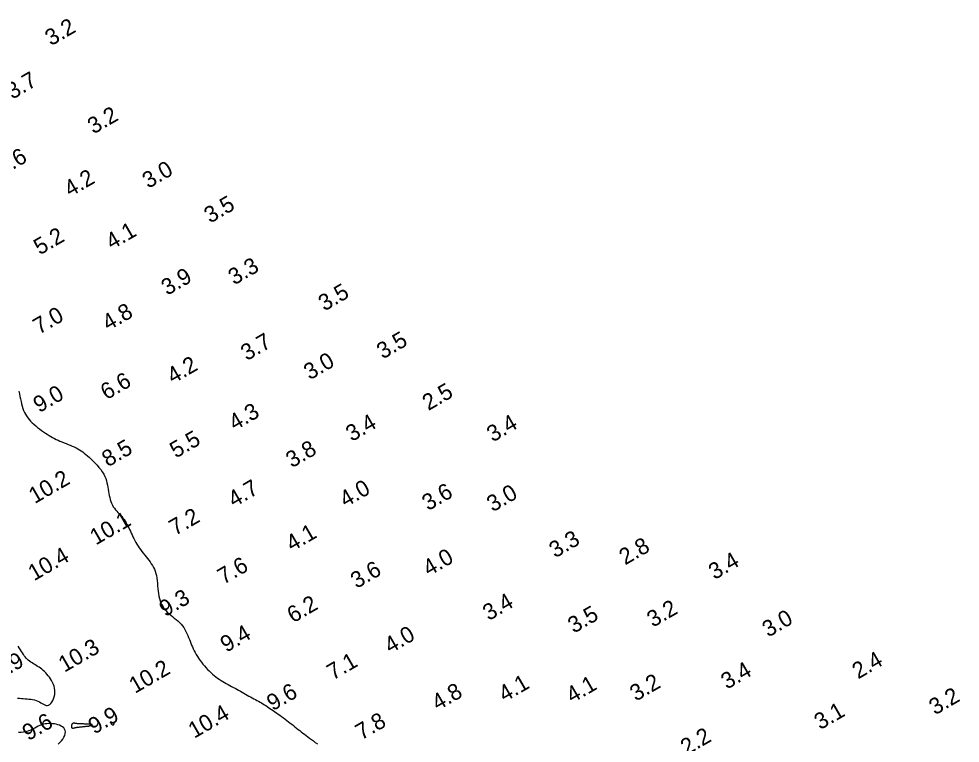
# Model space of a CAD drawing. Extents: x 3024098 to 3056816, y 418252 to 509144.
# Drawn here: x 3030218.5 to 3030508.5, y 418590.7 to 418813.8 of the extents above; entities that cross this region are included whole.
import ezdxf

# ---------------------------------------------------------------- set-up
doc = ezdxf.new("R2010")
doc.units = 0
doc.layers.add('V-CHAN-CONT-EL10', color=7, linetype='Continuous')
doc.layers.add('V-TOPO-SOUN-0911', color=7, linetype='Continuous')

msp = doc.modelspace()

# ---------------------------------------------------------------- linework, layer by layer
at = {"layer": 'V-CHAN-CONT-EL10'}
for points in [[(3030218.48, 418699.11), (3030218.67, 418698.33), (3030218.84, 418697.54), (3030219.01, 418696.75), (3030219.18, 418695.98), (3030219.35, 418695.23), (3030219.54, 418694.52), (3030219.75, 418693.84), (3030219.98, 418693.21), (3030220.25, 418692.61), (3030220.54, 418692.04), (3030220.87, 418691.49), (3030221.24, 418690.96), (3030221.65, 418690.44), (3030222.1, 418689.94), (3030222.6, 418689.43), (3030223.14, 418688.93), (3030223.7, 418688.45), (3030224.29, 418687.97), (3030224.9, 418687.51), (3030225.5, 418687.06), (3030226.11, 418686.64), (3030226.7, 418686.23), (3030227.27, 418685.86), (3030227.83, 418685.5), (3030228.38, 418685.17), (3030228.92, 418684.86), (3030229.46, 418684.56), (3030230.02, 418684.28), (3030230.59, 418684), (3030231.18, 418683.74), (3030231.79, 418683.48), (3030232.42, 418683.23), (3030233.06, 418682.99), (3030233.71, 418682.74), (3030234.35, 418682.49), (3030234.97, 418682.23), (3030235.58, 418681.97), (3030236.15, 418681.7), (3030236.7, 418681.41), (3030237.21, 418681.11), (3030237.71, 418680.79), (3030238.19, 418680.44), (3030238.68, 418680.06), (3030239.18, 418679.65), (3030239.69, 418679.19), (3030240.24, 418678.7), (3030240.81, 418678.16), (3030241.41, 418677.57), (3030242.02, 418676.95), (3030242.62, 418676.31), (3030243.19, 418675.64), (3030243.73, 418674.96), (3030244.22, 418674.27), (3030244.65, 418673.58), (3030244.99, 418672.9), (3030245.27, 418672.23), (3030245.48, 418671.55), (3030245.65, 418670.89), (3030245.79, 418670.23), (3030245.9, 418669.57), (3030246.01, 418668.92), (3030246.11, 418668.28), (3030246.22, 418667.63), (3030246.35, 418667), (3030246.49, 418666.38), (3030246.65, 418665.77), (3030246.85, 418665.18), (3030247.07, 418664.61), (3030247.32, 418664.07), (3030247.6, 418663.55), (3030247.93, 418663.07), (3030248.28, 418662.61), (3030248.66, 418662.18), (3030249.05, 418661.75), (3030249.44, 418661.34), (3030249.84, 418660.92), (3030250.22, 418660.49), (3030250.58, 418660.05), (3030250.92, 418659.6), (3030251.24, 418659.12), (3030251.54, 418658.63), (3030251.82, 418658.12), (3030252.09, 418657.6), (3030252.35, 418657.07), (3030252.6, 418656.53), (3030252.86, 418655.97), (3030253.12, 418655.42), (3030253.38, 418654.85), (3030253.65, 418654.29), (3030253.93, 418653.72), (3030254.23, 418653.15), (3030254.54, 418652.58), (3030254.87, 418652.01), (3030255.23, 418651.45), (3030255.61, 418650.88), (3030256.01, 418650.33), (3030256.42, 418649.78), (3030256.85, 418649.23), (3030257.28, 418648.68), (3030257.7, 418648.14), (3030258.13, 418647.6), (3030258.54, 418647.06), (3030258.93, 418646.53), (3030259.31, 418645.98), (3030259.65, 418645.43), (3030259.98, 418644.87), (3030260.27, 418644.28), (3030260.52, 418643.66), (3030260.74, 418643.01), (3030260.91, 418642.32), (3030261.04, 418641.59), (3030261.13, 418640.82), (3030261.2, 418640.02), (3030261.26, 418639.21), (3030261.32, 418638.4), (3030261.39, 418637.59), (3030261.49, 418636.79), (3030261.61, 418636.03), (3030261.79, 418635.3), (3030262, 418634.6), (3030262.27, 418633.94), (3030262.57, 418633.31), (3030262.92, 418632.72), (3030263.31, 418632.15), (3030263.75, 418631.62), (3030264.22, 418631.11), (3030264.73, 418630.63), (3030265.28, 418630.17), (3030265.84, 418629.73), (3030266.4, 418629.28), (3030266.96, 418628.84), (3030267.51, 418628.38), (3030268.02, 418627.91), (3030268.5, 418627.4), (3030268.94, 418626.87), (3030269.33, 418626.31), (3030269.68, 418625.73), (3030269.99, 418625.13), (3030270.28, 418624.52), (3030270.55, 418623.91), (3030270.8, 418623.29), (3030271.04, 418622.69), (3030271.27, 418622.1), (3030271.5, 418621.51), (3030271.74, 418620.93), (3030271.98, 418620.36), (3030272.24, 418619.79), (3030272.52, 418619.22), (3030272.82, 418618.65), (3030273.14, 418618.06), (3030273.5, 418617.47), (3030273.88, 418616.88), (3030274.29, 418616.28), (3030274.73, 418615.69), (3030275.18, 418615.11), (3030275.65, 418614.54), (3030276.13, 418613.99), (3030276.62, 418613.46), (3030277.12, 418612.96), (3030277.63, 418612.48), (3030278.14, 418612.02), (3030278.66, 418611.59), (3030279.18, 418611.18), (3030279.71, 418610.79), (3030280.25, 418610.42), (3030280.79, 418610.07), (3030281.33, 418609.73), (3030281.87, 418609.41), (3030282.42, 418609.1), (3030282.97, 418608.8), (3030283.51, 418608.51), (3030284.06, 418608.21), (3030284.6, 418607.92), (3030285.14, 418607.63), (3030285.68, 418607.33), (3030286.21, 418607.03), (3030286.74, 418606.73), (3030287.27, 418606.42), (3030287.79, 418606.12), (3030288.31, 418605.83), (3030288.83, 418605.53), (3030289.34, 418605.25), (3030289.86, 418604.97), (3030290.37, 418604.7), (3030290.87, 418604.43), (3030291.37, 418604.17), (3030291.86, 418603.91), (3030292.35, 418603.65), (3030292.81, 418603.39), (3030293.27, 418603.12), (3030293.71, 418602.85), (3030294.14, 418602.58), (3030294.57, 418602.3), (3030295, 418602.02), (3030295.43, 418601.72), (3030295.87, 418601.41), (3030296.33, 418601.1), (3030296.81, 418600.76), (3030297.31, 418600.42), (3030297.83, 418600.06), (3030298.36, 418599.69), (3030298.91, 418599.31), (3030299.46, 418598.92), (3030300.01, 418598.53), (3030300.55, 418598.13), (3030301.08, 418597.73), (3030301.6, 418597.34), (3030302.11, 418596.94), (3030302.6, 418596.55), (3030303.09, 418596.16), (3030303.57, 418595.77), (3030304.05, 418595.38), (3030304.53, 418594.99), (3030305.01, 418594.61), (3030305.49, 418594.24), (3030305.99, 418593.86), (3030306.49, 418593.48), (3030307, 418593.1), (3030307.53, 418592.7), (3030308.08, 418592.3), (3030308.64, 418591.88), (3030309.23, 418591.44), (3030309.83, 418590.98), (3030310.46, 418590.5)], [(3030218.14, 418604.64), (3030218.71, 418604.59), (3030219.28, 418604.53), (3030219.86, 418604.48), (3030220.44, 418604.43), (3030221.02, 418604.38), (3030221.61, 418604.33), (3030222.19, 418604.26), (3030222.75, 418604.17), (3030223.31, 418604.05), (3030223.84, 418603.9), (3030224.35, 418603.7), (3030224.83, 418603.47), (3030225.29, 418603.2), (3030225.72, 418602.94), (3030226.13, 418602.7), (3030226.53, 418602.5), (3030226.91, 418602.37), (3030227.28, 418602.33), (3030227.65, 418602.4), (3030228.01, 418602.61), (3030228.36, 418602.93), (3030228.69, 418603.36), (3030228.98, 418603.86), (3030229.23, 418604.43), (3030229.43, 418605.05), (3030229.56, 418605.7), (3030229.62, 418606.35), (3030229.61, 418607), (3030229.52, 418607.63), (3030229.36, 418608.25), (3030229.15, 418608.85), (3030228.89, 418609.44), (3030228.59, 418610), (3030228.26, 418610.53), (3030227.91, 418611.04), (3030227.55, 418611.52), (3030227.18, 418611.97), (3030226.79, 418612.39), (3030226.4, 418612.78), (3030226, 418613.15), (3030225.58, 418613.49), (3030225.16, 418613.81), (3030224.73, 418614.11), (3030224.3, 418614.39), (3030223.86, 418614.66), (3030223.43, 418614.92), (3030223, 418615.17), (3030222.58, 418615.43), (3030222.17, 418615.69), (3030221.79, 418615.97), (3030221.43, 418616.26), (3030221.09, 418616.58), (3030220.78, 418616.92), (3030220.48, 418617.28), (3030220.19, 418617.67), (3030219.9, 418618.09), (3030219.61, 418618.54), (3030219.31, 418619.01), (3030218.99, 418619.52), (3030218.65, 418620.05), (3030218.3, 418620.61)], [(3030230.62, 418590.45), (3030231.15, 418590.9), (3030231.62, 418591.41), (3030232.04, 418591.96), (3030232.38, 418592.54), (3030232.64, 418593.13), (3030232.79, 418593.69), (3030232.84, 418594.22), (3030232.77, 418594.68), (3030232.6, 418595.09), (3030232.33, 418595.45), (3030231.98, 418595.76), (3030231.56, 418596.02), (3030231.08, 418596.24), (3030230.56, 418596.41), (3030230.02, 418596.55), (3030229.45, 418596.66), (3030228.88, 418596.74), (3030228.3, 418596.78), (3030227.72, 418596.78), (3030227.14, 418596.74), (3030226.58, 418596.66), (3030226.02, 418596.54), (3030225.49, 418596.37), (3030224.97, 418596.16), (3030224.48, 418595.92), (3030223.98, 418595.65), (3030223.48, 418595.38), (3030222.97, 418595.1), (3030222.43, 418594.83), (3030221.87, 418594.59), (3030221.26, 418594.38), (3030220.6, 418594.22), (3030219.91, 418594.1), (3030219.18, 418594.03), (3030218.44, 418594)]]:
    msp.add_lwpolyline(points, dxfattribs=at)
for points in [[(3030240.57, 418596.2), (3030240.68, 418596.23), (3030240.79, 418596.27), (3030240.89, 418596.31), (3030240.98, 418596.35), (3030241.04, 418596.39), (3030241.08, 418596.42), (3030241.09, 418596.46), (3030241.05, 418596.48), (3030240.98, 418596.51), (3030240.88, 418596.53), (3030240.76, 418596.54), (3030240.64, 418596.56), (3030240.5, 418596.57), (3030240.38, 418596.57), (3030240.26, 418596.58), (3030240.17, 418596.58), (3030240.08, 418596.58), (3030240.01, 418596.59), (3030239.93, 418596.59), (3030239.85, 418596.59), (3030239.75, 418596.59), (3030239.64, 418596.59), (3030239.49, 418596.59), (3030239.31, 418596.6), (3030239.11, 418596.61), (3030238.88, 418596.62), (3030238.63, 418596.63), (3030238.38, 418596.64), (3030238.12, 418596.65), (3030237.86, 418596.67), (3030237.62, 418596.68), (3030237.39, 418596.69), (3030237.17, 418596.7), (3030236.96, 418596.71), (3030236.77, 418596.73), (3030236.59, 418596.74), (3030236.41, 418596.76), (3030236.24, 418596.78), (3030236.07, 418596.8), (3030235.9, 418596.83), (3030235.74, 418596.85), (3030235.58, 418596.87), (3030235.44, 418596.87), (3030235.29, 418596.86), (3030235.17, 418596.83), (3030235.05, 418596.77), (3030234.94, 418596.68), (3030234.86, 418596.56), (3030234.79, 418596.41), (3030234.73, 418596.25), (3030234.7, 418596.07), (3030234.7, 418595.9), (3030234.72, 418595.74), (3030234.76, 418595.6), (3030234.83, 418595.5), (3030234.94, 418595.43), (3030235.07, 418595.39), (3030235.22, 418595.39), (3030235.38, 418595.4), (3030235.55, 418595.43), (3030235.73, 418595.48), (3030235.9, 418595.52), (3030236.06, 418595.56), (3030236.22, 418595.6), (3030236.36, 418595.62), (3030236.5, 418595.65), (3030236.64, 418595.66), (3030236.78, 418595.68), (3030236.94, 418595.69), (3030237.1, 418595.71), (3030237.29, 418595.72), (3030237.5, 418595.74), (3030237.73, 418595.77), (3030237.97, 418595.79), (3030238.21, 418595.82), (3030238.45, 418595.85), (3030238.69, 418595.88), (3030238.91, 418595.9), (3030239.11, 418595.92), (3030239.29, 418595.94), (3030239.44, 418595.95), (3030239.58, 418595.96), (3030239.69, 418595.97), (3030239.79, 418595.98), (3030239.87, 418595.99), (3030239.94, 418596), (3030240, 418596.01), (3030240.06, 418596.02), (3030240.1, 418596.03), (3030240.15, 418596.04), (3030240.2, 418596.06), (3030240.25, 418596.08), (3030240.31, 418596.1), (3030240.39, 418596.13), (3030240.47, 418596.16)], [(3030247.7, 418596.45), (3030247.73, 418596.48), (3030247.77, 418596.52), (3030247.8, 418596.55), (3030247.82, 418596.59), (3030247.84, 418596.63), (3030247.86, 418596.67), (3030247.87, 418596.71), (3030247.87, 418596.74), (3030247.87, 418596.78), (3030247.86, 418596.82), (3030247.84, 418596.85), (3030247.82, 418596.88), (3030247.79, 418596.91), (3030247.75, 418596.93), (3030247.7, 418596.95), (3030247.64, 418596.96), (3030247.57, 418596.98), (3030247.49, 418596.98), (3030247.41, 418596.99), (3030247.33, 418596.99), (3030247.25, 418596.99), (3030247.18, 418596.99), (3030247.11, 418596.99), (3030247.04, 418596.98), (3030246.99, 418596.98), (3030246.94, 418596.97), (3030246.9, 418596.96), (3030246.87, 418596.94), (3030246.85, 418596.92), (3030246.85, 418596.89), (3030246.85, 418596.85), (3030246.87, 418596.81), (3030246.9, 418596.76), (3030246.93, 418596.7), (3030246.98, 418596.64), (3030247.03, 418596.59), (3030247.09, 418596.54), (3030247.15, 418596.49), (3030247.21, 418596.45), (3030247.27, 418596.42), (3030247.33, 418596.4), (3030247.39, 418596.38), (3030247.45, 418596.38), (3030247.5, 418596.38), (3030247.56, 418596.39), (3030247.61, 418596.41), (3030247.65, 418596.43)]]:
    msp.add_lwpolyline(points, close=True, dxfattribs=at)

# ---------------------------------------------------------------- texts
at = {"layer": 'V-TOPO-SOUN-0911'}
for s, p in [('3.2', (3030228.41, 418805.33)), ('3.7', (3030216.5, 418788.86)), ('3.2', (3030241.5, 418778.16)), ('4.6', (3030213.41, 418765.37)), ('4.2', (3030234.28, 418758.84)), ('3.0', (3030258.38, 418761.4)), ('3.5', (3030277.41, 418750.7)), ('4.1', (3030247.12, 418742.58)), ('5.2', (3030224.93, 418740.93)), ('3.3', (3030284.84, 418731.67)), ('3.9', (3030264.2, 418728.46)), ('3.5', (3030312.61, 418723.64)), ('7.0', (3030224.72, 418716.48)), ('4.8', (3030246.02, 418717.6)), ('3.7', (3030288.71, 418708.35)), ('3.5', (3030330.59, 418708.87)), ('4.2', (3030265.97, 418701.26)), ('3.0', (3030308.11, 418702.44)), ('6.6', (3030245.5, 418696.31)), ('9.0', (3030224.78, 418692.34)), ('2.5', (3030344.64, 418692.99)), ('4.3', (3030285, 418686.86)), ('3.4', (3030321.06, 418683.45)), ('3.4', (3030364.49, 418683.31)), ('5.5', (3030266.85, 418678.36)), ('8.5', (3030245.92, 418675.64)), ('3.8', (3030302.59, 418675.37)), ('10.2 ', (3030223.39, 418664.34)), ('4.7', (3030284.77, 418663.24)), ('4.0', (3030319.14, 418663.23)), ('3.6', (3030344.55, 418662.16)), ('3.0', (3030364.48, 418661.79)), ('7.2', (3030266.63, 418654.51)), ('10.1 ', (3030242.23, 418651.6)), ('4.1', (3030302.63, 418649.64)), ('3.3', (3030383.69, 418647.62)), ('2.8', (3030405.24, 418645.45)), ('10.4 ', (3030223.19, 418640.56)), ('4.0', (3030344.79, 418642.04)), ('3.4', (3030432.8, 418640.93)), ('7.6', (3030281.55, 418639.46)), ('3.6', (3030322.53, 418638.21)), ('9.3', (3030263.58, 418629.51)), ('3.4', (3030363.25, 418628.3)), ('6.2', (3030302.98, 418627.61)), ('3.2', (3030413.81, 418626.26)), ('3.5', (3030389.45, 418624.42)), ('3.0', (3030449.32, 418623.21)), ('9.4', (3030282.41, 418618.55)), ('4.0', (3030332.92, 418618.22)), ('10.3 ', (3030232.54, 418612.41)), ('9.9', (3030212.46, 418610.12)), ('7.1', (3030315.23, 418610)), ('2.4', (3030477.03, 418610.35)), ('10.2 ', (3030254.29, 418605.91)), ('3.4', (3030436.61, 418607.17)), ('4.1', (3030368.12, 418603.28)), ('4.1', (3030388.92, 418602.92)), ('3.2', (3030408.56, 418603.49)), ('9.6', (3030296.71, 418600.54)), ('4.8', (3030347.53, 418600.64)), ('3.2', (3030500.71, 418599.26)), ('10.4 ', (3030272.53, 418592.07)), ('3.1', (3030465.33, 418594.71)), ('9.6', (3030221.42, 418591.33)), ('9.9', (3030241.73, 418593.35)), ('7.8', (3030324.01, 418591.55)), ('2.2', (3030424.17, 418586.89))]:
    msp.add_text(s, height=5, rotation=30, dxfattribs=at).set_placement(p)

doc.saveas('drawing.dxf')
